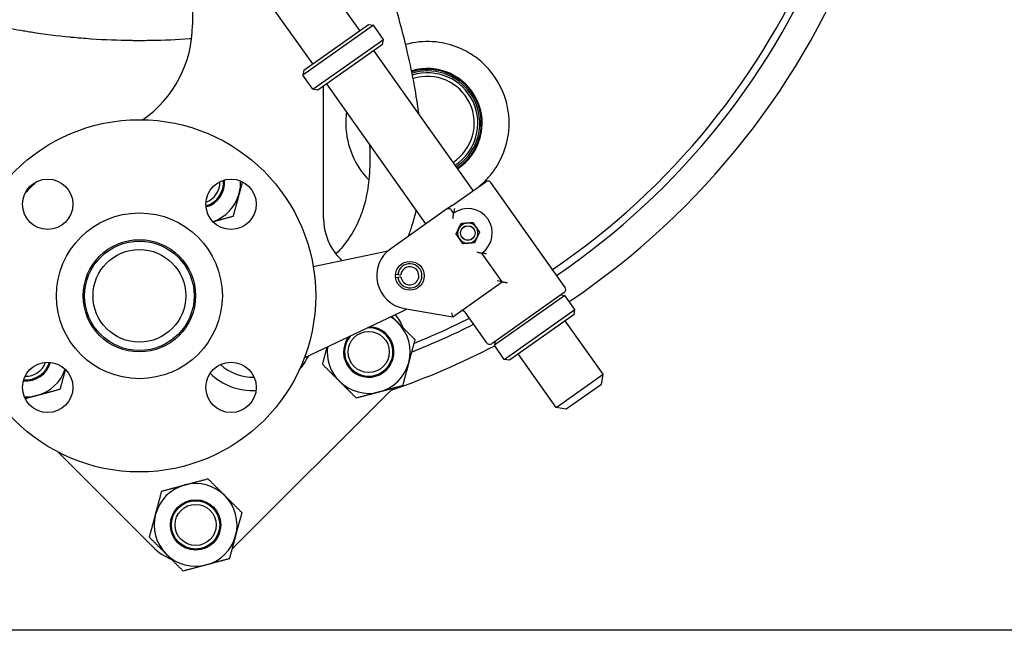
# Model space of a CAD drawing. Header units: inches. Extents: x 36 to 1719, y -84 to 1122.
# Tile 408 of 571: x 1432 to 1449, y 238 to 249. Entities that reach past the tile are written whole.
import ezdxf

# ---------------------------------------------------------------- set-up
doc = ezdxf.new("R2010")
doc.units = ezdxf.units.IN
doc.header["$LTSCALE"] = 48
doc.header["$MEASUREMENT"] = 0
doc.layers.add('Visible (ANSI)', color=7, linetype='Continuous', lineweight=30)

msp = doc.modelspace()

# ---------------------------------------------------------------- linework, layer by layer
at = {"layer": 'Visible (ANSI)'}
for p, q in [((1434.52024, 250.47045), (1434.52024, 248.93967)), ((1437.42333, 248.84097), (1436.74461, 249.80012)), ((1436.60703, 248.26334), (1435.92831, 249.22249)), ((1437.66351, 248.93436), (1436.43906, 248.06791)), ((1436.45398, 248.15504), (1437.57638, 248.94928)), ((1437.57638, 248.94928), (1437.66351, 248.93436)), ((1437.8368, 248.68948), (1437.66351, 248.93436)), ((1436.61235, 247.82303), (1437.8368, 248.68948)), ((1437.82188, 248.60236), (1437.8368, 248.68948)), ((1437.82188, 248.60236), (1436.69947, 247.80811)), ((1439.39024, 246.06138), (1437.66882, 248.49405)), ((1436.45398, 248.15504), (1436.43906, 248.06791)), ((1436.61235, 247.82303), (1436.43906, 248.06791)), ((1436.69947, 247.80811), (1436.61235, 247.82303)), ((1436.79524, 245.58137), (1436.79524, 247.87588)), ((1438.57395, 245.48375), (1436.85253, 247.91642)), ((1439.02598, 245.80362), (1439.61003, 246.21691)), ((1440.98816, 244.37757), (1439.69715, 246.202)), ((1439.02598, 245.80362), (1438.93108, 245.73647)), ((1438.93108, 245.73647), (1437.96172, 245.05053)), ((1439.0543, 245.67053), (1439.0182, 245.72155)), ((1437.77965, 244.98286), (1436.61772, 244.73541)), ((1437.91198, 245.01104), (1437.77965, 244.98286)), ((1439.89764, 244.47874), (1439.54529, 244.97668)), ((1437.12001, 244.84238), (1437.08814, 244.87426)), ((1438.04565, 244.611), (1438.0854, 244.60622)), ((1438.0854, 244.60622), (1438.13898, 244.59978)), ((1438.08572, 244.55359), (1438.04603, 244.54834)), ((1438.13921, 244.56068), (1438.08572, 244.55359)), ((1439.03794, 243.87039), (1439.89764, 244.47874)), ((1439.89764, 244.47874), (1439.81052, 244.49366)), ((1439.89767, 244.47871), (1439.89764, 244.47874)), ((1440.97324, 244.29045), (1439.71737, 243.40176)), ((1440.9849, 244.24066), (1439.76045, 243.37421)), ((1440.91886, 244.25197), (1440.9849, 244.24066)), ((1441.15819, 243.99577), (1440.9849, 244.24066)), ((1436.46198, 243.15319), (1438.13076, 243.94935)), ((1438.13076, 243.94935), (1438.24853, 244.00554)), ((1438.19683, 244.0144), (1439.03794, 243.87039)), ((1439.03794, 243.87039), (1439.02297, 243.93636)), ((1439.63025, 243.41668), (1439.25479, 243.94727)), ((1439.93374, 243.12932), (1441.15819, 243.99577)), ((1441.14327, 243.90865), (1440.02086, 243.11441)), ((1441.14327, 243.90865), (1441.15819, 243.99577)), ((1441.64872, 242.86977), (1440.99022, 243.80034)), ((1439.77176, 243.44025), (1439.76045, 243.37421)), ((1439.93374, 243.12932), (1439.76045, 243.37421)), ((1440.83242, 242.29213), (1440.17392, 243.22271)), ((1440.02086, 243.11441), (1439.93374, 243.12932)), ((1440.83242, 242.29213), (1441.64872, 242.86977)), ((1441.61888, 242.69553), (1441.64872, 242.86977)), ((1441.61888, 242.69553), (1441.00666, 242.2623)), ((1435.24668, 239.87092), (1437.96197, 242.58621)), ((1441.00666, 242.2623), (1440.83242, 242.29213)), ((1432.18136, 241.52203), (1433.83247, 239.87092)), ((1449.59912, 238.42127), (1389.24162, 238.42127))]:
    msp.add_line(p, q, dxfattribs=at)
for centre, radius in [((1433.59912, 244.23377), 3.06), ((1432.00813, 245.82476), 0.4375), ((1435.19011, 245.82476), 0.4375), ((1433.59912, 244.23377), 1.44), ((1439.29979, 245.32361), 0.12795), ((1439.29979, 245.32361), 0.12575), ((1433.59912, 244.23377), 0.975), ((1433.59912, 244.23377), 0.95), ((1433.59912, 244.23377), 0.805), ((1438.29386, 244.58116), 0.25), ((1437.58013, 243.25797), 0.3575), ((1432.00813, 242.64278), 0.4375), ((1435.19011, 242.64278), 0.4375), ((1434.57493, 240.25276), 0.43764), ((1434.57493, 240.25276), 0.42), ((1434.57493, 240.25276), 0.3575)]:
    msp.add_circle(centre, radius, dxfattribs=at)
for centre, radius, start, end in [((1433.59912, 255.23377), 12.75, 304.209033, 76.391039), ((1433.59912, 255.23377), 12.875, 304.219473, 338.694553), ((1433.59912, 255.23377), 13.375, 303.909005, 339.527547), ((1432.52024, 248.93967), 2, 304.592698, 0), ((1438.59912, 247.23377), 0.95, 303.38893, 106.860064), ((1438.59912, 247.23377), 0.93437, 303.357224, 106.948168), ((1438.59912, 247.23377), 0.9075, 90, 107.109981), ((1438.59912, 247.23377), 0.875, 303.226406, 107.324597), ((1438.59912, 247.23377), 0.8125, 303.068033, 107.80486), ((1438.59912, 247.23377), 0.9075, 303.300133, 90), ((1434.54225, 243.29064), 4, 132.959797, 137.040203), ((1434.63857, 246.19953), 0.42, 285.893541, 5.715249), ((1434.63857, 246.19953), 0.3575, 288.860153, 2.748636), ((1434.63857, 246.19953), 0.43764, 285.449377, 6.159412), ((1434.63857, 246.19953), 0.719, 345, 2.365047), ((1439.64613, 246.16589), 0.0625, 35.284259, 125.284259), ((1434.63857, 246.19953), 0.719, 289.243742, 345), ((1438.96718, 245.68545), 0.0625, 35.284259, 125.284259), ((1439.29979, 245.32361), 0.425, 305.284259, 125.284259), ((1437.79524, 245.58137), 1, 180, 225), ((1439.29979, 245.32361), 0.17717, 94.637615, 154.637615), ((1439.29979, 245.32361), 0.17717, 34.637615, 94.637615), ((1439.29979, 245.32361), 0.17717, 334.637615, 34.637615), ((1439.29979, 245.32361), 0.17717, 154.637615, 214.637615), ((1439.29979, 245.32361), 0.17717, 274.637615, 334.637615), ((1439.29979, 245.32361), 0.17717, 214.637615, 274.637615), ((1438.29386, 244.58116), 0.575, 125.284259, 260.284259), ((1438.29386, 244.58116), 0.20996, 187.543354, 173.143344), ((1438.29386, 244.58116), 0.156, 187.543354, 173.143344), ((1440.93714, 244.34147), 0.0625, 305.284259, 35.284259), ((1437.25486, 243.29332), 1, 22.518043, 37.91739), ((1439.20377, 243.91117), 0.0625, 35.284259, 125.284259), ((1437.58013, 243.25797), 0.719, 45, 58.061235), ((1437.58013, 243.25797), 0.719, 345, 45), ((1433.59912, 255.23377), 12.875, 291.530926, 296.785567), ((1433.59912, 255.23377), 12.75, 291.948178, 296.701621), ((1437.58013, 243.25797), 0.43764, 143.366795, 87.643937), ((1437.58013, 243.25797), 0.42, 138.401275, 92.609457), ((1439.68127, 243.45278), 0.0625, 215.284259, 305.284259), ((1437.58013, 243.25797), 0.719, 172.949496, 225), ((1433.59912, 255.23377), 13.375, 289.066187, 297.459138), ((1431.63336, 243.19433), 0.43764, 263.840588, 344.550623), ((1431.63336, 243.19433), 0.42, 264.284751, 344.106459), ((1431.63336, 243.19433), 0.3575, 267.251364, 341.139847), ((1435.57166, 243.65636), 0.8375, 227.453176, 271.290223), ((1435.57166, 243.65636), 1.07, 318.934698, 333.995965), ((1437.58013, 243.25797), 0.719, 285, 345), ((1431.63336, 243.19433), 0.719, 285, 340.756258), ((1435.57166, 243.65636), 1.07, 225.933116, 272.810282), ((1437.58013, 243.25797), 0.719, 225, 285), ((1437.25486, 243.29332), 1, 315, 318.140082), ((1431.63336, 243.19433), 0.719, 267.634953, 285), ((1434.57493, 240.25276), 0.719, 105, 165), ((1434.57493, 240.25276), 0.719, 45, 105), ((1434.57493, 240.25276), 0.719, 345, 45), ((1434.57493, 240.25276), 0.719, 165, 225), ((1434.57493, 240.25276), 0.719, 285, 345), ((1434.53957, 240.57803), 1, 225, 247.481957), ((1434.53957, 240.57803), 1, 311.859918, 315), ((1434.57493, 240.25276), 0.719, 225, 285)]:
    msp.add_arc(centre, radius, start, end, dxfattribs=at)
for points, knots in [([(1434.50585, 248.70015), (1434.50022, 248.69974), (1434.4946, 248.69932), (1434.48897, 248.69891), (1434.48392, 248.69854), (1434.47887, 248.69817), (1434.47382, 248.69781), (1434.24996, 248.68174), (1434.02574, 248.67186), (1433.80173, 248.66815), (1433.8007, 248.66814), (1433.79967, 248.66812), (1433.79864, 248.6681), (1433.7122, 248.66669), (1433.62579, 248.6662), (1433.53942, 248.66662), (1433.51287, 248.66675), (1433.48631, 248.66697), (1433.45975, 248.66727), (1433.45902, 248.66728), (1433.45829, 248.66729), (1433.45756, 248.66729), (1433.22827, 248.66995), (1432.99853, 248.67906), (1432.76915, 248.69468), (1432.76468, 248.69499), (1432.7602, 248.6953), (1432.75572, 248.69561), (1432.64316, 248.7034), (1432.53069, 248.71275), (1432.41841, 248.72368), (1432.41192, 248.72431), (1432.40544, 248.72494), (1432.39896, 248.72558), (1432.17229, 248.748), (1431.94644, 248.7768), (1431.72199, 248.81194), (1431.71149, 248.81358), (1431.70099, 248.81524), (1431.69049, 248.81691), (1431.65662, 248.82231), (1431.62278, 248.82784), (1431.58898, 248.83353), (1431.51814, 248.84544), (1431.44733, 248.85801), (1431.37659, 248.87123), (1431.36428, 248.87353), (1431.35197, 248.87585), (1431.33967, 248.87819), (1431.12365, 248.91928), (1430.90833, 248.96649), (1430.69454, 249.01983), (1430.67873, 249.02377), (1430.66293, 249.02775), (1430.64713, 249.03177), (1430.57983, 249.04886), (1430.51268, 249.06656), (1430.44571, 249.08487), (1430.41669, 249.09281), (1430.3877, 249.10086), (1430.35875, 249.10902), (1430.34125, 249.11395), (1430.32377, 249.11893), (1430.3063, 249.12394), (1430.10216, 249.18256), (1429.89995, 249.24683), (1429.70028, 249.31667), (1429.69653, 249.31798), (1429.69278, 249.31929), (1429.68903, 249.32061), (1429.67193, 249.32661), (1429.65483, 249.33266), (1429.63775, 249.33875), (1429.55091, 249.36972), (1429.4643, 249.40183), (1429.37802, 249.43509), (1429.35563, 249.44373), (1429.33326, 249.45244), (1429.31091, 249.46123), (1429.25047, 249.48499), (1429.1902, 249.50932), (1429.13014, 249.53421), (1429.11787, 249.5393), (1429.10561, 249.5444), (1429.09336, 249.54954), (1428.96799, 249.60204), (1428.84354, 249.65699), (1428.72026, 249.71436), (1428.69537, 249.72594), (1428.67053, 249.73762), (1428.64574, 249.74939), (1428.55901, 249.79059), (1428.4729, 249.83299), (1428.38749, 249.87656), (1428.36145, 249.88985), (1428.33547, 249.90324), (1428.30956, 249.91675), (1428.237, 249.95456), (1428.16497, 249.99323), (1428.09353, 250.03273), (1428.04664, 250.05866), (1428, 250.08495), (1427.95362, 250.11159), (1427.88454, 250.15128), (1427.81579, 250.1919), (1427.74743, 250.23346), (1427.71907, 250.2507), (1427.69078, 250.2681), (1427.66256, 250.28566), (1427.58767, 250.33227), (1427.5133, 250.37999), (1427.43955, 250.42882), (1427.41056, 250.44802), (1427.38166, 250.46738), (1427.35286, 250.48692), (1427.27455, 250.54005), (1427.19697, 250.59442), (1427.12026, 250.65002), (1427.02948, 250.71581), (1426.9399, 250.78331), (1426.8517, 250.85246), (1426.8223, 250.8755), (1426.79306, 250.89873), (1426.76397, 250.92213), (1426.6997, 250.97386), (1426.63621, 251.02646), (1426.57362, 251.07986), (1426.54419, 251.10496), (1426.51495, 251.13025), (1426.48592, 251.15571), (1426.47506, 251.16524), (1426.46422, 251.17479), (1426.45341, 251.18437), (1426.44987, 251.18751), (1426.44632, 251.19065), (1426.44279, 251.1938), (1426.39839, 251.23327), (1426.3543, 251.27332), (1426.31055, 251.31392), (1426.22274, 251.39542), (1426.13633, 251.47916), (1426.05164, 251.56503), (1426.02275, 251.59432), (1425.99406, 251.62386), (1425.96558, 251.65365), (1425.91211, 251.70956), (1425.85939, 251.76632), (1425.80749, 251.82389), (1425.7961, 251.83652), (1425.78476, 251.84919), (1425.77346, 251.8619), (1425.75704, 251.88035), (1425.74071, 251.89888), (1425.72447, 251.91749), (1425.63341, 252.02184), (1425.5451, 252.1287), (1425.45995, 252.23779), (1425.43406, 252.27094), (1425.40847, 252.3043), (1425.38318, 252.33786), (1425.37135, 252.35356), (1425.35958, 252.3693), (1425.34788, 252.38508), (1425.32276, 252.41898), (1425.29794, 252.45306), (1425.27344, 252.48734), (1425.24913, 252.52135), (1425.22513, 252.55555), (1425.20145, 252.58992), (1425.1794, 252.62192), (1425.15755, 252.65417), (1425.13592, 252.68668), (1425.11244, 252.72198), (1425.08921, 252.75757), (1425.06626, 252.79345), (1425.05595, 252.80956), (1425.0457, 252.82572), (1425.03551, 252.84194), (1425.01305, 252.87767), (1424.99086, 252.9137), (1424.96898, 252.94996), (1424.95217, 252.97782), (1424.93554, 253.00581), (1424.9191, 253.03395), (1424.89448, 253.07607), (1424.87028, 253.11849), (1424.84651, 253.16121), (1424.82654, 253.19711), (1424.80687, 253.23322), (1424.78752, 253.26952), (1424.7778, 253.28777), (1424.76815, 253.30606), (1424.75859, 253.32441), (1424.73991, 253.36023), (1424.72155, 253.39624), (1424.7035, 253.43242), (1424.68301, 253.47352), (1424.66293, 253.51484), (1424.64328, 253.55636), (1424.62751, 253.58968), (1424.61202, 253.62313), (1424.59681, 253.6567), (1424.58066, 253.69234), (1424.56483, 253.72812), (1424.54933, 253.76403), (1424.54046, 253.78458), (1424.53169, 253.80516), (1424.52304, 253.82579), (1424.50815, 253.86126), (1424.49358, 253.89686), (1424.47933, 253.93257), (1424.44806, 254.01093), (1424.41835, 254.08982), (1424.39024, 254.16915), (1424.37781, 254.20421), (1424.3657, 254.23935), (1424.35391, 254.27457), (1424.35203, 254.28019), (1424.35015, 254.28581), (1424.34829, 254.29143), (1424.34261, 254.30855), (1424.33699, 254.32572), (1424.33144, 254.34294), (1424.32023, 254.37772), (1424.30929, 254.41268), (1424.29863, 254.44783), (1424.27362, 254.53027), (1424.25015, 254.61371), (1424.22833, 254.69804), (1424.22512, 254.71045), (1424.22194, 254.72287), (1424.2188, 254.73532), (1424.21352, 254.75626), (1424.20835, 254.77725), (1424.20327, 254.79829), (1424.19678, 254.82521), (1424.19046, 254.85221), (1424.18431, 254.87926), (1424.17706, 254.91118), (1424.17006, 254.94318), (1424.16331, 254.97525), (1424.13168, 255.12552), (1424.10557, 255.27734), (1424.08523, 255.42996), (1424.08161, 255.45711), (1424.07817, 255.48428), (1424.07492, 255.51147), (1424.04858, 255.73168), (1424.0343, 255.95327), (1424.03212, 256.17398), (1424.03192, 256.19392), (1424.03182, 256.21385), (1424.03182, 256.23377)], [0.445925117, 0.445925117, 0.445925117, 0.445925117, 0.446243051, 0.446243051, 0.446243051, 0.446528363, 0.446528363, 0.446528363, 0.459174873, 0.459174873, 0.459174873, 0.459233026, 0.459233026, 0.459233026, 0.464113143, 0.464113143, 0.464113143, 0.465613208, 0.465613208, 0.465613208, 0.465654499, 0.465654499, 0.465654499, 0.478602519, 0.478602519, 0.478602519, 0.478855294, 0.478855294, 0.478855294, 0.485209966, 0.485209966, 0.485209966, 0.485576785, 0.485576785, 0.485576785, 0.498408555, 0.498408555, 0.498408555, 0.499008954, 0.499008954, 0.499008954, 0.50094645, 0.50094645, 0.50094645, 0.505007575, 0.505007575, 0.505007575, 0.505714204, 0.505714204, 0.505714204, 0.518120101, 0.518120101, 0.518120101, 0.519037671, 0.519037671, 0.519037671, 0.522947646, 0.522947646, 0.522947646, 0.52464227, 0.52464227, 0.52464227, 0.52566643, 0.52566643, 0.52566643, 0.537633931, 0.537633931, 0.537633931, 0.537858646, 0.537858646, 0.537858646, 0.538884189, 0.538884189, 0.538884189, 0.544096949, 0.544096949, 0.544096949, 0.545450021, 0.545450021, 0.545450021, 0.549108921, 0.549108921, 0.549108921, 0.549856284, 0.549856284, 0.549856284, 0.557503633, 0.557503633, 0.557503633, 0.559047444, 0.559047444, 0.559047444, 0.564448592, 0.564448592, 0.564448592, 0.566095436, 0.566095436, 0.566095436, 0.570707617, 0.570707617, 0.570707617, 0.573735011, 0.573735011, 0.573735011, 0.578244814, 0.578244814, 0.578244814, 0.580115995, 0.580115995, 0.580115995, 0.585081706, 0.585081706, 0.585081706, 0.587033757, 0.587033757, 0.587033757, 0.59234267, 0.59234267, 0.59234267, 0.598624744, 0.598624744, 0.598624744, 0.600718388, 0.600718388, 0.600718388, 0.605344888, 0.605344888, 0.605344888, 0.607520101, 0.607520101, 0.607520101, 0.608334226, 0.608334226, 0.608334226, 0.608601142, 0.608601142, 0.608601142, 0.611951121, 0.611951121, 0.611951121, 0.618675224, 0.618675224, 0.618675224, 0.620969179, 0.620969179, 0.620969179, 0.625275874, 0.625275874, 0.625275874, 0.626220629, 0.626220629, 0.626220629, 0.627592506, 0.627592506, 0.627592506, 0.635284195, 0.635284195, 0.635284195, 0.637621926, 0.637621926, 0.637621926, 0.638715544, 0.638715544, 0.638715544, 0.641064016, 0.641064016, 0.641064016, 0.643394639, 0.643394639, 0.643394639, 0.645564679, 0.645564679, 0.645564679, 0.647920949, 0.647920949, 0.647920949, 0.648978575, 0.648978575, 0.648978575, 0.651308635, 0.651308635, 0.651308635, 0.653098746, 0.653098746, 0.653098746, 0.655778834, 0.655778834, 0.655778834, 0.658031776, 0.658031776, 0.658031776, 0.659164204, 0.659164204, 0.659164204, 0.661376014, 0.661376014, 0.661376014, 0.663888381, 0.663888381, 0.663888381, 0.665904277, 0.665904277, 0.665904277, 0.668044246, 0.668044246, 0.668044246, 0.669268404, 0.669268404, 0.669268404, 0.671373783, 0.671373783, 0.671373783, 0.675994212, 0.675994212, 0.675994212, 0.678036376, 0.678036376, 0.678036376, 0.678362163, 0.678362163, 0.678362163, 0.679354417, 0.679354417, 0.679354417, 0.681358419, 0.681358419, 0.681358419, 0.686058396, 0.686058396, 0.686058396, 0.686749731, 0.686749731, 0.686749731, 0.687912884, 0.687912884, 0.687912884, 0.689400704, 0.689400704, 0.689400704, 0.691156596, 0.691156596, 0.691156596, 0.699384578, 0.699384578, 0.699384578, 0.70084809, 0.70084809, 0.70084809, 0.712699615, 0.712699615, 0.712699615, 0.713770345, 0.713770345, 0.713770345, 0.713770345]), ([(1438.44956, 247.39075), (1438.42914, 247.55587), (1438.40344, 247.72017), (1438.37385, 247.8836), (1438.33921, 248.07495), (1438.29919, 248.26511), (1438.18188, 248.77008), (1438.09769, 249.08299), (1437.86654, 249.87444), (1437.71051, 250.34999), (1437.36976, 251.3333), (1437.18348, 251.84054), (1436.75704, 252.96969), (1436.51439, 253.59059), (1436.24575, 254.26889), (1436.22251, 254.32748), (1436.19925, 254.38607)], [12.01822038, 12.01822038, 12.01822038, 12.01822038, 13.27601056, 13.27601056, 13.27601056, 14.7487208, 14.7487208, 17.20844318, 17.20844318, 21.01374034, 21.01374034, 25.12685102, 25.12685102, 30.20415586, 30.20415586, 30.68434538, 30.68434538, 30.68434538, 30.68434538]), ([(1438.80423, 248.63648), (1438.76557, 248.64214), (1438.72644, 248.64623), (1438.53205, 248.65829), (1438.37436, 248.64254), (1438.22059, 248.59993)], [1.09419708, 1.09419708, 1.09419708, 1.09419708, 1.40937684, 1.40937684, 2.64439541, 2.64439541, 2.64439541, 2.64439541]), ([(1439.21538, 248.51045), (1439.20584, 248.51505), (1439.19624, 248.51955), (1439.18657, 248.52396), (1439.06702, 248.57839), (1438.93846, 248.61687), (1438.80423, 248.63648)], [24.48771332, 24.48771332, 24.48771332, 24.48771332, 24.57621302, 24.57621302, 24.57621302, 25.6704101, 25.6704101, 25.6704101, 25.6704101]), ([(1439.4987, 246.13813), (1439.52486, 246.15961), (1439.55018, 246.18197), (1439.62316, 246.25118), (1439.66794, 246.30017), (1439.78652, 246.44934), (1439.84928, 246.55478), (1439.95913, 246.80514), (1439.99615, 246.95185), (1440.02801, 247.28257), (1440.00916, 247.4665), (1439.90194, 247.82518), (1439.80875, 247.99858), (1439.6181, 248.22433), (1439.54557, 248.29405), (1439.38854, 248.41525), (1439.30491, 248.46723), (1439.21538, 248.51045)], [16.44440604, 16.44440604, 16.44440604, 16.44440604, 16.70487476, 16.70487476, 17.22222007, 17.22222007, 18.2055262, 18.2055262, 19.47211713, 19.47211713, 21.07467906, 21.07467906, 22.78892133, 22.78892133, 23.65688849, 23.65688849, 24.48771332, 24.48771332, 24.48771332, 24.48771332]), ([(1437.1954, 247.43188), (1437.18134, 247.33232), (1437.17809, 247.23268), (1437.19798, 246.94888), (1437.24715, 246.77116), (1437.39206, 246.47537), (1437.47861, 246.35279), (1437.58191, 246.24638)], [6.92888857, 6.92888857, 6.92888857, 6.92888857, 7.75741211, 7.75741211, 9.32854867, 9.32854867, 10.64236072, 10.64236072, 10.64236072, 10.64236072]), ([(1437.59351, 246.86929), (1437.59613, 246.82036), (1437.59804, 246.77143), (1437.60283, 246.56472), (1437.59839, 246.40703), (1437.56904, 246.12075), (1437.54757, 245.99166), (1437.4898, 245.76344), (1437.45704, 245.66331), (1437.36685, 245.448), (1437.30539, 245.33467), (1437.16712, 245.13334), (1437.09246, 245.04405), (1437.0108, 244.96117)], [28.19989482, 28.19989482, 28.19989482, 28.19989482, 28.57787696, 28.57787696, 29.79697559, 29.79697559, 30.8144847, 30.8144847, 31.63890101, 31.63890101, 32.64992754, 32.64992754, 33.56228101, 33.56228101, 33.56228101, 33.56228101]), ([(1438.26574, 245.26568), (1438.29179, 245.33106), (1438.31545, 245.39736), (1438.36359, 245.5488), (1438.3867, 245.63432), (1438.40636, 245.72055)], [6.62235745, 6.62235745, 6.62235745, 6.62235745, 7.14704919, 7.14704919, 7.80831713, 7.80831713, 7.80831713, 7.80831713]), ([(1439.04252, 245.57898), (1439.04253, 245.57909), (1439.04254, 245.5792), (1439.04339, 245.58949), (1439.04442, 245.59971), (1439.04659, 245.61871), (1439.04775, 245.62765), (1439.04999, 245.64364), (1439.05108, 245.65085), (1439.05272, 245.66117), (1439.05333, 245.66481), (1439.0541, 245.66939), (1439.0543, 245.67053), (1439.0543, 245.67053)], [-0.000858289, -0.000858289, -0.000858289, -0.000858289, 0, 0, 0.077760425, 0.077760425, 0.1495995, 0.1495995, 0.217375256, 0.217375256, 0.268513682, 0.268513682, 0.313545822, 0.313545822, 0.313545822, 0.313545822]), ([(1439.06797, 245.75184), (1439.06795, 245.75175), (1439.06793, 245.75166), (1439.06492, 245.73796), (1439.06226, 245.72422), (1439.05856, 245.70301), (1439.05725, 245.69468), (1439.05551, 245.68272), (1439.05494, 245.67842), (1439.0543, 245.67279), (1439.05417, 245.67117), (1439.05425, 245.67063), (1439.05426, 245.67058), (1439.05428, 245.67056)], [-0.290201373, -0.290201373, -0.290201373, -0.290201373, -0.289475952, -0.289475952, -0.184412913, -0.184412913, -0.110285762, -0.110285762, -0.056535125, -0.056535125, -0.01158385, -0.01158385, -0.005559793, -0.005559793, -0.005559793, -0.005559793]), ([(1439.45503, 244.99603), (1439.45514, 244.996), (1439.45525, 244.99597), (1439.46523, 244.99336), (1439.47521, 244.99092), (1439.49385, 244.98666), (1439.50267, 244.98477), (1439.5185, 244.98156), (1439.52566, 244.9802), (1439.53593, 244.97831), (1439.53957, 244.97767), (1439.54414, 244.97687), (1439.54529, 244.97668), (1439.54529, 244.97668)], [-0.627949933, -0.627949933, -0.627949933, -0.627949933, -0.627091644, -0.627091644, -0.549331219, -0.549331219, -0.477492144, -0.477492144, -0.409716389, -0.409716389, -0.358577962, -0.358577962, -0.313545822, -0.313545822, -0.313545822, -0.313545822]), ([(1439.62652, 244.96252), (1439.62642, 244.96254), (1439.62633, 244.96255), (1439.61776, 244.9636), (1439.60932, 244.96477), (1439.59326, 244.96721), (1439.58553, 244.96849), (1439.57078, 244.9711), (1439.56371, 244.97246), (1439.55379, 244.97448), (1439.55034, 244.97524), (1439.54637, 244.97621), (1439.54541, 244.9765), (1439.54531, 244.97665)], [-0.000733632, -0.000733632, -0.000733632, -0.000733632, 0, 0, 0.06511157, 0.06511157, 0.128764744, 0.128764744, 0.196958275, 0.196958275, 0.247743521, 0.247743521, 0.286887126, 0.286887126, 0.286887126, 0.286887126]), ([(1439.89767, 244.47871), (1439.89778, 244.47854), (1439.89904, 244.47818), (1439.90386, 244.47703), (1439.90766, 244.47619), (1439.91841, 244.4739), (1439.92597, 244.47233), (1439.94108, 244.46923), (1439.94863, 244.4677), (1439.96433, 244.46457), (1439.97262, 244.46294), (1439.981, 244.46134), (1439.9811, 244.46132), (1439.9812, 244.4613)], [-0.293634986, -0.293634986, -0.293634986, -0.293634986, -0.248683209, -0.248683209, -0.196637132, -0.196637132, -0.1260416, -0.1260416, -0.064320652, -0.064320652, 0, 0, 0.000780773, 0.000780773, 0.000780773, 0.000780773])]:
    msp.add_open_spline(points, degree=3, knots=knots, dxfattribs=at)
for points, weights in [([(1435.38717, 246.21537), (1435.35957, 246.11235), (1435.33307, 246.01344)], [1.01893980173, 1.0198224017, 1]), ([(1435.33307, 246.01344), (1435.2832, 245.82735), (1435.22563, 245.61247)], [1, 1.0379548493, 1]), ([(1435.22563, 245.61247), (1435.03911, 245.56249), (1434.87711, 245.51908)], [1, 1.03278175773, 1.00893604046]), ([(1439.1397, 245.39949), (1439.16004, 245.44239), (1439.18352, 245.49192)], [1, 1.0379548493, 1]), ([(1439.18352, 245.49192), (1439.23815, 245.49635), (1439.28547, 245.50019)], [1, 1.0379548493, 1]), ([(1439.28547, 245.50019), (1439.33278, 245.50403), (1439.38742, 245.50846)], [1, 1.0379548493, 1]), ([(1439.38742, 245.50846), (1439.41858, 245.46336), (1439.44556, 245.4243)], [1, 1.0379548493, 1]), ([(1439.44556, 245.4243), (1439.47254, 245.38525), (1439.5037, 245.34015)], [1, 1.0379548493, 1]), ([(1439.09589, 245.30706), (1439.11937, 245.3566), (1439.1397, 245.39949)], [1, 1.0379548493, 1]), ([(1439.15403, 245.22291), (1439.12705, 245.26196), (1439.09589, 245.30706)], [1, 1.0379548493, 1]), ([(1439.45988, 245.24772), (1439.43955, 245.20482), (1439.41607, 245.15529)], [1, 1.0379548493, 1]), ([(1439.5037, 245.34015), (1439.48022, 245.29061), (1439.45988, 245.24772)], [1, 1.0379548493, 1]), ([(1439.21217, 245.13875), (1439.18101, 245.18385), (1439.15403, 245.22291)], [1, 1.0379548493, 1]), ([(1439.31412, 245.14702), (1439.2668, 245.14318), (1439.21217, 245.13875)], [1, 1.0379548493, 1]), ([(1439.41607, 245.15529), (1439.36143, 245.15086), (1439.31412, 245.14702)], [1, 1.0379548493, 1]), ([(1437.9783, 243.87662), (1438.03405, 243.82086), (1438.08854, 243.76637)], [1.01807659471, 1.01484276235, 1]), ([(1438.08854, 243.76637), (1438.22477, 243.63015), (1438.38207, 243.47284)], [1, 1.0379548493, 1]), ([(1438.38207, 243.47284), (1438.32449, 243.25797), (1438.27463, 243.07187)], [1, 1.0379548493, 1]), ([(1436.77819, 243.04309), (1436.82094, 243.20265), (1436.85837, 243.34231)], [1, 1.02791102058, 1.01477194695]), ([(1437.07172, 242.74956), (1436.93549, 242.88578), (1436.77819, 243.04309)], [1, 1.0379548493, 1]), ([(1438.27463, 243.07187), (1438.22477, 242.88578), (1438.16719, 242.6709)], [1, 1.0379548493, 1]), ([(1432.31381, 242.95578), (1432.2704, 242.79379), (1432.22042, 242.60726)], [1.00893604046, 1.03278175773, 1]), ([(1437.36525, 242.45602), (1437.20795, 242.61333), (1437.07172, 242.74956)], [1, 1.0379548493, 1]), ([(1432.22042, 242.60726), (1432.00554, 242.54969), (1431.81945, 242.49982)], [1, 1.0379548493, 1]), ([(1437.76622, 242.56346), (1437.58013, 242.5136), (1437.36525, 242.45602)], [1, 1.0379548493, 1]), ([(1438.16719, 242.6709), (1437.95231, 242.61333), (1437.76622, 242.56346)], [1, 1.0379548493, 1]), ([(1431.81945, 242.49982), (1431.72054, 242.47332), (1431.61753, 242.44572)], [1, 1.0198224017, 1.01893980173]), ([(1434.38884, 240.94726), (1434.57493, 240.99712), (1434.78981, 241.0547)], [1, 1.0379548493, 1]), ([(1434.78981, 241.0547), (1434.94711, 240.8974), (1435.08334, 240.76117)], [1, 1.0379548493, 1]), ([(1433.88043, 240.43885), (1433.93029, 240.62494), (1433.98787, 240.83982)], [1, 1.0379548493, 1]), ([(1433.98787, 240.83982), (1434.20275, 240.8974), (1434.38884, 240.94726)], [1, 1.0379548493, 1]), ([(1435.08334, 240.76117), (1435.21957, 240.62494), (1435.37687, 240.46764)], [1, 1.0379548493, 1]), ([(1435.37687, 240.46764), (1435.31929, 240.25276), (1435.26943, 240.06667)], [1, 1.0379548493, 1]), ([(1433.77299, 240.03788), (1433.83056, 240.25276), (1433.88043, 240.43885)], [1, 1.0379548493, 1]), ([(1434.06652, 239.74435), (1433.93029, 239.88058), (1433.77299, 240.03788)], [1, 1.0379548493, 1]), ([(1435.26943, 240.06667), (1435.21957, 239.88058), (1435.16199, 239.6657)], [1, 1.0379548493, 1]), ([(1434.36005, 239.45082), (1434.20275, 239.60812), (1434.06652, 239.74435)], [1, 1.0379548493, 1]), ([(1435.16199, 239.6657), (1434.94711, 239.60812), (1434.76102, 239.55826)], [1, 1.0379548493, 1]), ([(1434.76102, 239.55826), (1434.57493, 239.5084), (1434.36005, 239.45082)], [1, 1.0379548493, 1])]:
    msp.add_rational_spline(points, weights, degree=2, dxfattribs=at)

doc.saveas('drawing.dxf')
